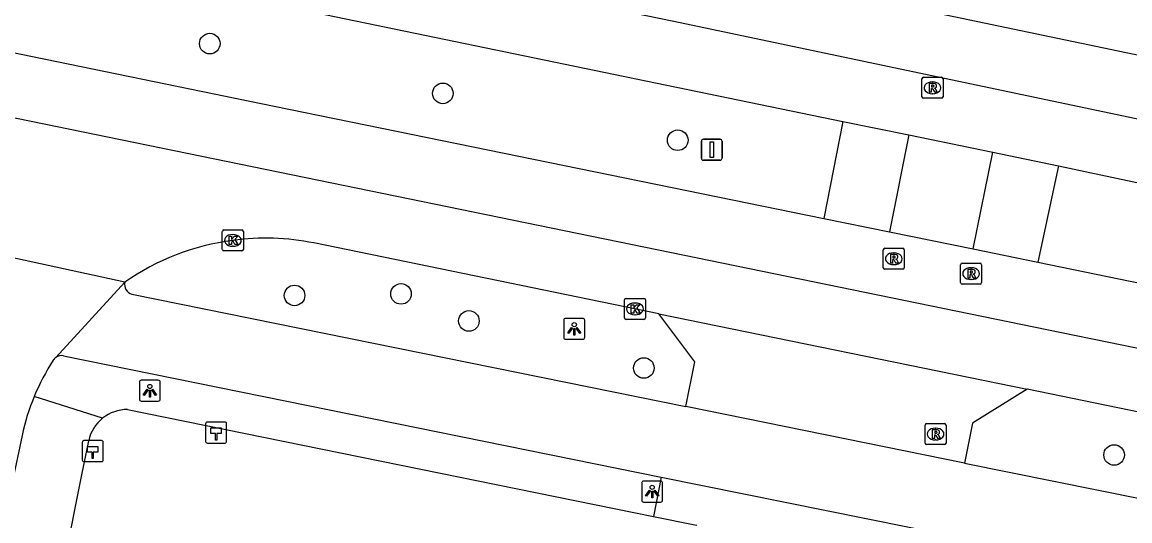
# Model space of a CAD drawing. Extents: x 157692 to 159670, y 381454 to 383289.
# Drawn here: x 158157 to 158209.7, y 382162.3 to 382186.1 of the extents above; entities that cross this region are included whole.
import ezdxf

# ---------------------------------------------------------------- set-up
doc = ezdxf.new("R2010")
doc.units = 0
for name, color, linetype in [('IMGEO_Boom', 7, 'Continuous'), ('IMGEO_Fietspad_gesloten', 7, 'Continuous'), ('IMGEO_Hectometerpaal', 7, 'Continuous'), ('IMGEO_Kolk', 7, 'Continuous'), ('IMGEO_Lichtpunt', 7, 'Continuous'), ('IMGEO_Rijbaan_lokaal_gesloten', 7, 'Continuous'), ('IMGEO_Rijbaan_lokaal_halfverhard', 7, 'Continuous'), ('IMGEO_Rijbaan_lokaal_open', 7, 'Continuous'), ('IMGEO_Rijbaan_regionaal_gesloten', 7, 'Continuous'), ('IMGEO_Rioolput', 7, 'Continuous'), ('IMGEO_Verkeersbordpaal', 7, 'Continuous'), ('IMGEO_Voetpad_open', 7, 'Continuous')]:
    doc.layers.add(name, color=color, linetype=linetype)

msp = doc.modelspace()

# ---------------------------------------------------------------- linework, layer by layer
at = {"layer": 'IMGEO_Boom'}
for centre in [(158165.967, 382185.042), (158177.05, 382182.675), (158188.222, 382180.446), (158169.998, 382173.065), (158175.062, 382173.138), (158178.291, 382171.853), (158186.61, 382169.614), (158208.977, 382165.478)]:
    msp.add_circle(centre, 0.489, dxfattribs=at)
at = {"layer": 'IMGEO_Fietspad_gesloten'}
for points in [[(158162.259, 382173.124), (158188.611, 382167.78)], [(158159.005, 382170.201), (158187.438, 382164.416)], [(158201.858, 382165.089), (158220.985, 382161.23)]]:
    msp.add_lwpolyline(points, dxfattribs=at)
for centre, radius, start, end in [((158162.41, 382173.597), 0.496, 168.2279, 252.3098), ((158158.915, 382169.752), 0.458, 78.7077, 126.2827)]:
    msp.add_arc(centre, radius, start, end, dxfattribs=at)
at = {"layer": 'IMGEO_Hectometerpaal'}
for p, q in [((158165.769, 382166.963), (158165.769, 382166.122)), ((158165.769, 382166.963), (158165.769, 382166.122)), ((158166.685, 382167.047), (158165.844, 382167.047)), ((158166.685, 382167.047), (158165.844, 382167.047)), ((158166.769, 382166.131), (158166.769, 382166.972)), ((158166.769, 382166.131), (158166.769, 382166.972)), ((158159.901, 382166.079), (158159.901, 382165.238)), ((158159.901, 382166.079), (158159.901, 382165.238)), ((158160.817, 382166.163), (158159.976, 382166.163)), ((158160.817, 382166.163), (158159.976, 382166.163)), ((158160.901, 382165.247), (158160.901, 382166.088)), ((158160.901, 382165.247), (158160.901, 382166.088)), ((158165.853, 382166.047), (158166.694, 382166.047)), ((158165.853, 382166.047), (158166.694, 382166.047)), ((158159.985, 382165.163), (158160.826, 382165.163)), ((158159.985, 382165.163), (158160.826, 382165.163))]:
    msp.add_line(p, q, dxfattribs=at)
for points in [[(158166.294, 382166.191), (158166.234, 382166.191), (158166.234, 382166.496), (158166.014, 382166.496), (158166.014, 382166.765), (158166.514, 382166.765), (158166.514, 382166.496), (158166.294, 382166.496), (158166.294, 382166.191)], [(158160.426, 382165.307), (158160.366, 382165.307), (158160.366, 382165.612), (158160.146, 382165.612), (158160.146, 382165.881), (158160.646, 382165.881), (158160.646, 382165.612), (158160.426, 382165.612), (158160.426, 382165.307)]]:
    msp.add_lwpolyline(points, dxfattribs=at)
for centre, start, end in [((158165.847, 382166.969), 92.4484, 184.2845), ((158165.847, 382166.969), 92.4484, 184.2845), ((158166.691, 382166.969), 2.4484, 94.2845), ((158166.691, 382166.969), 2.4484, 94.2845), ((158159.979, 382166.085), 92.4484, 184.2845), ((158159.979, 382166.085), 92.4484, 184.2845), ((158160.823, 382166.085), 2.4484, 94.2845), ((158160.823, 382166.085), 2.4484, 94.2845), ((158165.847, 382166.125), 182.4484, 274.2845), ((158165.847, 382166.125), 182.4484, 274.2845), ((158166.691, 382166.125), 272.4484, 4.2845), ((158166.691, 382166.125), 272.4484, 4.2845), ((158159.979, 382165.241), 182.4484, 274.2845), ((158159.979, 382165.241), 182.4484, 274.2845), ((158160.823, 382165.241), 272.4484, 4.2845), ((158160.823, 382165.241), 272.4484, 4.2845)]:
    msp.add_arc(centre, 0.0779, start, end, dxfattribs=at)
at = {"layer": 'IMGEO_Kolk'}
for p, q in [((158166.563, 382175.257), (158166.563, 382176.109)), ((158166.638, 382176.183), (158167.49, 382176.183)), ((158167.051, 382175.963), (158167.076, 382175.963)), ((158167.564, 382176.109), (158167.564, 382175.257)), ((158167.074, 382175.403), (158167.049, 382175.403)), ((158167.49, 382175.183), (158166.638, 382175.183)), ((158185.688, 382172), (158185.688, 382172.852)), ((158185.763, 382172.926), (158186.615, 382172.926)), ((158186.689, 382172.852), (158186.689, 382172)), ((158186.176, 382172.706), (158186.201, 382172.706)), ((158186.615, 382171.926), (158185.763, 382171.926)), ((158186.199, 382172.146), (158186.174, 382172.146))]:
    msp.add_line(p, q, dxfattribs=at)
for points in [[(158166.563, 382175.257), (158166.563, 382176.109)], [(158166.638, 382176.183), (158167.49, 382176.183)], [(158167.564, 382176.109), (158167.564, 382175.257)], [(158166.884, 382175.883), (158167.007, 382175.883), (158167.007, 382175.732), (158167.137, 382175.883), (158167.301, 382175.883), (158167.155, 382175.732), (158167.308, 382175.483), (158167.156, 382175.483), (158167.071, 382175.647), (158167.007, 382175.58), (158167.007, 382175.483), (158166.884, 382175.483), (158166.884, 382175.883)], [(158167.49, 382175.183), (158166.638, 382175.183)], [(158185.688, 382172), (158185.688, 382172.852)], [(158185.763, 382172.926), (158186.615, 382172.926)], [(158186.689, 382172.852), (158186.689, 382172)], [(158186.009, 382172.626), (158186.132, 382172.626), (158186.132, 382172.475), (158186.262, 382172.626), (158186.426, 382172.626), (158186.28, 382172.475), (158186.433, 382172.226), (158186.281, 382172.226), (158186.196, 382172.39), (158186.132, 382172.323), (158186.132, 382172.226), (158186.009, 382172.226), (158186.009, 382172.626)], [(158186.615, 382171.926), (158185.763, 382171.926)]]:
    msp.add_lwpolyline(points, dxfattribs=at)
for centre, start, end in [((158166.64, 382176.107), 91.552, 178.448), ((158166.64, 382176.107), 91.552, 178.448), ((158167.488, 382176.107), 1.552, 88.448), ((158167.488, 382176.107), 1.552, 88.448), ((158166.64, 382175.259), 181.552, 268.448), ((158166.64, 382175.259), 181.552, 268.448), ((158167.488, 382175.259), 271.552, 358.448), ((158167.488, 382175.259), 271.552, 358.448), ((158185.765, 382172.85), 91.552, 178.448), ((158185.765, 382172.85), 91.552, 178.448), ((158186.613, 382172.85), 1.552, 88.448), ((158186.613, 382172.85), 1.552, 88.448), ((158185.765, 382172.002), 181.552, 268.448), ((158185.765, 382172.002), 181.552, 268.448), ((158186.613, 382172.002), 271.552, 358.448), ((158186.613, 382172.002), 271.552, 358.448)]:
    msp.add_arc(centre, 0.0765, start, end, dxfattribs=at)
for centre, major_axis, ratio, start_param, end_param in [((158167.05, 382175.683), (-0.387, 0.002), 0.722429, 4.712389, 7.853982), ((158167.075, 382175.683), (-0.39, 0.002), 0.717154, 1.570796, 4.712389), ((158186.175, 382172.426), (-0.387, 0.002), 0.722429, 4.712389, 7.853982), ((158186.2, 382172.426), (-0.39, 0.002), 0.717154, 1.570796, 4.712389)]:
    msp.add_ellipse(centre, major_axis=major_axis, ratio=ratio, start_param=start_param, end_param=end_param, dxfattribs=at)
at = {"layer": 'IMGEO_Lichtpunt'}
for p, q in [((158182.801, 382171.881), (158182.801, 382171.074)), ((158182.801, 382171.881), (158182.801, 382171.074)), ((158183.703, 382171.976), (158182.895, 382171.976)), ((158183.703, 382171.976), (158182.895, 382171.976)), ((158183.797, 382171.074), (158183.797, 382171.881)), ((158183.797, 382171.074), (158183.797, 382171.881)), ((158182.895, 382170.98), (158183.703, 382170.98)), ((158182.895, 382170.98), (158183.703, 382170.98)), ((158162.617, 382168.941), (158162.617, 382168.134)), ((158162.617, 382168.941), (158162.617, 382168.134)), ((158163.519, 382169.036), (158162.711, 382169.036)), ((158163.519, 382169.036), (158162.711, 382169.036)), ((158163.613, 382168.134), (158163.613, 382168.941)), ((158163.613, 382168.134), (158163.613, 382168.941)), ((158162.711, 382168.04), (158163.519, 382168.04)), ((158162.711, 382168.04), (158163.519, 382168.04)), ((158186.507, 382164.14), (158186.507, 382163.333)), ((158186.507, 382164.14), (158186.507, 382163.333)), ((158187.409, 382164.235), (158186.601, 382164.235)), ((158187.409, 382164.235), (158186.601, 382164.235)), ((158187.503, 382163.333), (158187.503, 382164.14)), ((158187.503, 382163.333), (158187.503, 382164.14)), ((158186.601, 382163.239), (158187.409, 382163.239)), ((158186.601, 382163.239), (158187.409, 382163.239))]:
    msp.add_line(p, q, dxfattribs=at)
for points in [[(158183.175, 382171.545), (158183.214, 382171.517), (158183.026, 382171.255), (158182.988, 382171.282), (158183.175, 382171.545)], [(158183.277, 382171.497), (158183.324, 382171.497), (158183.324, 382171.175), (158183.277, 382171.175), (158183.277, 382171.497)], [(158183.387, 382171.517), (158183.425, 382171.544), (158183.612, 382171.282), (158183.573, 382171.254), (158183.387, 382171.517)], [(158162.991, 382168.605), (158163.03, 382168.577), (158162.842, 382168.315), (158162.804, 382168.342), (158162.991, 382168.605)], [(158163.093, 382168.557), (158163.14, 382168.557), (158163.14, 382168.235), (158163.093, 382168.235), (158163.093, 382168.557)], [(158163.203, 382168.577), (158163.241, 382168.604), (158163.428, 382168.342), (158163.389, 382168.314), (158163.203, 382168.577)], [(158186.881, 382163.804), (158186.92, 382163.776), (158186.732, 382163.514), (158186.694, 382163.541), (158186.881, 382163.804)], [(158187.093, 382163.776), (158187.131, 382163.803), (158187.318, 382163.541), (158187.279, 382163.513), (158187.093, 382163.776)], [(158186.983, 382163.756), (158187.03, 382163.756), (158187.03, 382163.434), (158186.983, 382163.434), (158186.983, 382163.756)]]:
    msp.add_lwpolyline(points, dxfattribs=at)
for centre in [(158183.3, 382171.679), (158163.116, 382168.739), (158187.006, 382163.938)]:
    msp.add_circle(centre, 0.0994, dxfattribs=at)
for centre, start, end in [((158182.895, 382171.881), 90, 180), ((158182.895, 382171.881), 90, 180), ((158183.703, 382171.881), 0, 90), ((158183.703, 382171.881), 0, 90), ((158182.895, 382171.074), 180, 270), ((158182.895, 382171.074), 180, 270), ((158183.703, 382171.074), 270, 0), ((158183.703, 382171.074), 270, 360), ((158162.711, 382168.941), 90, 180), ((158162.711, 382168.941), 90, 180), ((158163.519, 382168.941), 0, 90), ((158163.519, 382168.941), 0, 90), ((158162.711, 382168.134), 180, 270), ((158162.711, 382168.134), 180, 270), ((158163.519, 382168.134), 270, 0), ((158163.519, 382168.134), 270, 360), ((158186.601, 382164.14), 90, 180), ((158186.601, 382164.14), 90, 180), ((158187.409, 382164.14), 0, 90), ((158187.409, 382164.14), 0, 90), ((158186.601, 382163.333), 180, 270), ((158186.601, 382163.333), 180, 270), ((158187.409, 382163.333), 270, 0), ((158187.409, 382163.333), 270, 360)]:
    msp.add_arc(centre, 0.0946, start, end, dxfattribs=at)
at = {"layer": 'IMGEO_Rijbaan_lokaal_gesloten'}
for points in [[(158161.924, 382173.698), (158158.644, 382170.121)], [(158157.043, 382166.411), (158156.552, 382164.083), (158155.819, 382160.6)]]:
    msp.add_lwpolyline(points, dxfattribs=at)
for centre, radius, start, end in [((158158.915, 382169.751), 0.459, 126.1783, 149.1477), ((158167.386, 382164.235), 10.567, 147.0266, 157.5744), ((158167.408, 382164.215), 10.595, 157.5194, 168.0365)]:
    msp.add_arc(centre, radius, start, end, dxfattribs=at)
at = {"layer": 'IMGEO_Rijbaan_lokaal_halfverhard'}
for points in [[(158196.081, 382181.334), (158195.166, 382176.727)], [(158199.217, 382180.702), (158198.286, 382176.086)], [(158202.267, 382175.285), (158203.207, 382179.878)], [(158206.323, 382179.235), (158205.35, 382174.654)]]:
    msp.add_lwpolyline(points, dxfattribs=at)
at = {"layer": 'IMGEO_Rijbaan_lokaal_open'}
for points in [[(158188.611, 382167.78), (158189.033, 382169.906), (158187.319, 382172.195)], [(158204.843, 382168.616), (158202.239, 382166.987), (158201.858, 382165.089)], [(158201.858, 382165.089), (158188.611, 382167.78)], [(158187.438, 382164.416), (158187.071, 382162.556)], [(158187.438, 382164.416), (158201.188, 382161.648)], [(158187.071, 382162.556), (158189.038, 382162.157), (158189.135, 382162.137)]]:
    msp.add_lwpolyline(points, dxfattribs=at)
at = {"layer": 'IMGEO_Rijbaan_regionaal_gesloten'}
for points in [[(158343.515, 382152.527), (158327.525, 382155.488), (158318.888, 382157.281), (158300.095, 382161.181), (158268.722, 382167.572), (158256.931, 382169.996), (158249.098, 382171.701), (158237.46, 382174.557), (158225.893, 382177.689), (158214.463, 382180.529), (158188.034, 382186.098), (157930.794, 382238.814)], [(157925.243, 382226.645), (157933.19, 382224.57), (157944.252, 382221.934), (157952.268, 382220.278), (157960.705, 382218.534), (157972.663, 382216.316), (157984.656, 382214.298), (157988.349, 382213.708), (157992.778, 382213.101), (157996.273, 382212.623), (158008.566, 382210.941), (158012.613, 382210.388), (158016.646, 382209.742), (158020.135, 382209.234), (158024.234, 382208.503), (158031.467, 382207.214), (158206.473, 382171.3), (158336.056, 382144.815)], [(158012.828, 382218.933), (158142.514, 382192.31), (158170.978, 382186.516), (158185.711, 382183.483), (158196.081, 382181.334)], [(158032.032, 382210.191), (158142.008, 382187.625), (158169.033, 382182.066), (158195.166, 382176.727)], [(158188.223, 382189.088), (158216.981, 382183.063)], [(158196.081, 382181.334), (158199.217, 382180.702)], [(158199.217, 382180.702), (158203.207, 382179.878)], [(158203.207, 382179.878), (158206.323, 382179.235)], [(158206.323, 382179.235), (158215.125, 382177.352)], [(158161.924, 382173.698), (158146.009, 382177.152)], [(158195.166, 382176.727), (158198.286, 382176.086)], [(158198.286, 382176.086), (158202.267, 382175.285)], [(158187.319, 382172.195), (158170.92, 382175.562)], [(158202.267, 382175.285), (158205.35, 382174.654)], [(158205.35, 382174.654), (158214.208, 382172.83), (158236.448, 382168.3)], [(158187.319, 382172.195), (158204.843, 382168.616)], [(158216.08, 382166.299), (158204.843, 382168.616)]]:
    msp.add_lwpolyline(points, dxfattribs=at)
for centre, radius, start, end in [((158168.541, 382164.211), 11.567, 97.3367, 124.8951), ((158168.631, 382164.123), 11.666, 78.6853, 97.72)]:
    msp.add_arc(centre, radius, start, end, dxfattribs=at)
at = {"layer": 'IMGEO_Rioolput'}
for p, q in [((158199.837, 382182.515), (158199.837, 382183.367)), ((158199.912, 382183.441), (158200.764, 382183.441)), ((158200.838, 382183.367), (158200.838, 382182.515)), ((158200.325, 382183.221), (158200.35, 382183.221)), ((158200.764, 382182.441), (158199.912, 382182.441)), ((158200.348, 382182.661), (158200.323, 382182.661)), ((158197.996, 382174.385), (158197.996, 382175.237)), ((158198.071, 382175.311), (158198.923, 382175.311)), ((158198.484, 382175.091), (158198.509, 382175.091)), ((158198.997, 382175.237), (158198.997, 382174.385)), ((158198.507, 382174.531), (158198.482, 382174.531)), ((158201.675, 382173.677), (158201.675, 382174.529)), ((158201.75, 382174.603), (158202.602, 382174.603)), ((158202.163, 382174.383), (158202.188, 382174.383)), ((158202.676, 382174.529), (158202.676, 382173.677)), ((158198.923, 382174.311), (158198.071, 382174.311)), ((158202.186, 382173.823), (158202.161, 382173.823)), ((158202.602, 382173.603), (158201.75, 382173.603)), ((158200.057, 382166.974), (158200.909, 382166.974)), ((158199.982, 382166.048), (158199.982, 382166.9)), ((158200.47, 382166.754), (158200.495, 382166.754)), ((158200.983, 382166.9), (158200.983, 382166.048)), ((158200.909, 382165.974), (158200.057, 382165.974)), ((158200.493, 382166.194), (158200.468, 382166.194))]:
    msp.add_line(p, q, dxfattribs=at)
for points in [[(158199.837, 382182.515), (158199.837, 382183.367)], [(158199.912, 382183.441), (158200.764, 382183.441)], [(158200.838, 382183.367), (158200.838, 382182.515)], [(158200.426, 382183.139), (158200.174, 382183.141), (158200.174, 382182.741)], [(158200.174, 382182.741), (158200.298, 382182.741), (158200.298, 382182.903), (158200.309, 382182.903)], [(158200.352, 382183.06), (158200.298, 382183.06), (158200.298, 382182.979)], [(158200.298, 382182.979), (158200.35, 382182.979)], [(158200.356, 382182.874), (158200.427, 382182.741), (158200.567, 382182.741), (158200.502, 382182.867)], [(158200.764, 382182.441), (158199.912, 382182.441)], [(158197.996, 382174.385), (158197.996, 382175.237)], [(158198.071, 382175.311), (158198.923, 382175.311)], [(158198.585, 382175.009), (158198.333, 382175.011), (158198.333, 382174.611)], [(158198.511, 382174.93), (158198.457, 382174.93), (158198.457, 382174.849)], [(158198.457, 382174.849), (158198.509, 382174.849)], [(158198.997, 382175.237), (158198.997, 382174.385)], [(158198.333, 382174.611), (158198.457, 382174.611), (158198.457, 382174.773), (158198.468, 382174.773)], [(158198.515, 382174.744), (158198.586, 382174.611), (158198.726, 382174.611), (158198.661, 382174.737)], [(158201.675, 382173.677), (158201.675, 382174.529)], [(158201.75, 382174.603), (158202.602, 382174.603)], [(158202.676, 382174.529), (158202.676, 382173.677)], [(158198.923, 382174.311), (158198.071, 382174.311)], [(158202.264, 382174.301), (158202.012, 382174.303), (158202.012, 382173.903)], [(158202.012, 382173.903), (158202.136, 382173.903), (158202.136, 382174.065), (158202.147, 382174.065)], [(158202.19, 382174.222), (158202.136, 382174.222), (158202.136, 382174.141)], [(158202.136, 382174.141), (158202.188, 382174.141)], [(158202.194, 382174.036), (158202.265, 382173.903), (158202.405, 382173.903), (158202.34, 382174.029)], [(158202.602, 382173.603), (158201.75, 382173.603)], [(158200.057, 382166.974), (158200.909, 382166.974)], [(158199.982, 382166.048), (158199.982, 382166.9)], [(158200.571, 382166.672), (158200.319, 382166.674), (158200.319, 382166.274)], [(158200.319, 382166.274), (158200.443, 382166.274), (158200.443, 382166.436), (158200.454, 382166.436)], [(158200.497, 382166.593), (158200.443, 382166.593), (158200.443, 382166.512)], [(158200.443, 382166.512), (158200.495, 382166.512)], [(158200.983, 382166.9), (158200.983, 382166.048)], [(158200.909, 382165.974), (158200.057, 382165.974)], [(158200.501, 382166.407), (158200.572, 382166.274), (158200.712, 382166.274), (158200.647, 382166.4)]]:
    msp.add_lwpolyline(points, dxfattribs=at)
for centre, radius, start, end in [((158199.914, 382183.365), 0.0765, 91.552, 178.448), ((158199.914, 382183.365), 0.0765, 91.552, 178.448), ((158200.762, 382183.365), 0.0765, 1.552, 88.448), ((158200.762, 382183.365), 0.0765, 1.552, 88.448), ((158200.308, 382182.85), 0.0533, 26.0293, 88.6989), ((158200.334, 382183.168), 0.19, 274.7715, 282.9687), ((158200.358, 382182.964), 0.0964, 77.0061, 93.1865), ((158200.372, 382183.021), 0.0378, 276.6634, 79.6772), ((158200.425, 382183.029), 0.109, 350.3612, 89.416), ((158200.423, 382183.029), 0.112, 277.5842, 350.9817), ((158200.407, 382182.814), 0.108, 29.5134, 73.7905), ((158199.914, 382182.517), 0.0765, 181.552, 268.448), ((158199.914, 382182.517), 0.0765, 181.552, 268.448), ((158200.762, 382182.517), 0.0765, 271.552, 358.448), ((158200.762, 382182.517), 0.0765, 271.552, 358.448), ((158198.073, 382175.235), 0.0765, 91.552, 178.448), ((158198.073, 382175.235), 0.0765, 91.552, 178.448), ((158198.493, 382175.038), 0.19, 274.7715, 282.9687), ((158198.517, 382174.834), 0.0964, 77.0061, 93.1865), ((158198.531, 382174.891), 0.0378, 276.6634, 79.6772), ((158198.584, 382174.899), 0.109, 350.3612, 89.416), ((158198.582, 382174.899), 0.112, 277.5842, 350.9817), ((158198.921, 382175.235), 0.0765, 1.552, 88.448), ((158198.921, 382175.235), 0.0765, 1.552, 88.448), ((158198.073, 382174.387), 0.0765, 181.552, 268.448), ((158198.073, 382174.387), 0.0765, 181.552, 268.448), ((158198.467, 382174.72), 0.0533, 26.0293, 88.6989), ((158198.566, 382174.684), 0.108, 29.5134, 73.7905), ((158198.921, 382174.387), 0.0765, 271.552, 358.448), ((158198.921, 382174.387), 0.0765, 271.552, 358.448), ((158201.752, 382174.527), 0.0765, 91.552, 178.448), ((158201.752, 382174.527), 0.0765, 91.552, 178.448), ((158202.6, 382174.527), 0.0765, 1.552, 88.448), ((158202.6, 382174.527), 0.0765, 1.552, 88.448), ((158202.146, 382174.012), 0.0533, 26.0293, 88.6989), ((158202.172, 382174.33), 0.19, 274.7715, 282.9687), ((158202.196, 382174.126), 0.0964, 77.0061, 93.1865), ((158202.21, 382174.183), 0.0378, 276.6634, 79.6772), ((158202.263, 382174.191), 0.109, 350.3612, 89.416), ((158202.261, 382174.191), 0.112, 277.5842, 350.9817), ((158202.245, 382173.976), 0.108, 29.5134, 73.7905), ((158201.752, 382173.679), 0.0765, 181.552, 268.448), ((158201.752, 382173.679), 0.0765, 181.552, 268.448), ((158202.6, 382173.679), 0.0765, 271.552, 358.448), ((158202.6, 382173.679), 0.0765, 271.552, 358.448), ((158200.059, 382166.898), 0.0765, 91.552, 178.448), ((158200.059, 382166.898), 0.0765, 91.552, 178.448), ((158200.907, 382166.898), 0.0765, 1.552, 88.448), ((158200.907, 382166.898), 0.0765, 1.552, 88.448), ((158200.453, 382166.383), 0.0533, 26.0293, 88.6989), ((158200.479, 382166.701), 0.19, 274.7715, 282.9687), ((158200.503, 382166.497), 0.0964, 77.0061, 93.1865), ((158200.517, 382166.554), 0.0378, 276.6634, 79.6772), ((158200.57, 382166.562), 0.109, 350.3612, 89.416), ((158200.568, 382166.562), 0.112, 277.5842, 350.9817), ((158200.552, 382166.347), 0.108, 29.5134, 73.7905), ((158200.059, 382166.05), 0.0765, 181.552, 268.448), ((158200.059, 382166.05), 0.0765, 181.552, 268.448), ((158200.907, 382166.05), 0.0765, 271.552, 358.448), ((158200.907, 382166.05), 0.0765, 271.552, 358.448)]:
    msp.add_arc(centre, radius, start, end, dxfattribs=at)
for centre, major_axis, ratio, start_param, end_param in [((158200.324, 382182.941), (-0.387, 0.002), 0.722429, 4.712389, 7.853982), ((158200.349, 382182.941), (-0.39, 0.002), 0.717154, 1.570796, 4.712389), ((158198.483, 382174.811), (-0.387, 0.002), 0.722429, 4.712389, 7.853982), ((158198.508, 382174.811), (-0.39, 0.002), 0.717154, 1.570796, 4.712389), ((158202.162, 382174.103), (-0.387, 0.002), 0.722429, 4.712389, 7.853982), ((158202.187, 382174.103), (-0.39, 0.002), 0.717154, 1.570796, 4.712389), ((158200.469, 382166.474), (-0.387, 0.002), 0.722429, 4.712389, 7.853982), ((158200.494, 382166.474), (-0.39, 0.002), 0.717154, 1.570796, 4.712389)]:
    msp.add_ellipse(centre, major_axis=major_axis, ratio=ratio, start_param=start_param, end_param=end_param, dxfattribs=at)
at = {"layer": 'IMGEO_Verkeersbordpaal'}
for p, q in [((158189.345, 382179.597), (158189.345, 382180.397)), ((158189.345, 382180.397), (158189.345, 382179.597)), ((158189.445, 382180.497), (158190.235, 382180.497)), ((158190.235, 382180.497), (158189.445, 382180.497)), ((158190.335, 382180.397), (158190.335, 382179.597)), ((158190.335, 382179.597), (158190.335, 382180.397)), ((158190.235, 382179.497), (158189.445, 382179.497)), ((158189.445, 382179.497), (158190.235, 382179.497))]:
    msp.add_line(p, q, dxfattribs=at)
msp.add_lwpolyline([(158189.765, 382180.372), (158189.915, 382180.372), (158189.915, 382179.622), (158189.765, 382179.622), (158189.765, 382180.372)], dxfattribs=at)
for centre, start, end in [((158189.445, 382180.397), 90, 180), ((158189.445, 382180.397), 90, 180), ((158190.235, 382180.397), 0, 90), ((158190.235, 382180.397), 360, 90), ((158189.445, 382179.597), 180, 270), ((158189.445, 382179.597), 180, 270), ((158190.235, 382179.597), 270, 0), ((158190.235, 382179.597), 270, 0)]:
    msp.add_arc(centre, 0.1, start, end, dxfattribs=at)
at = {"layer": 'IMGEO_Voetpad_open'}
for points in [[(158160.87, 382167.228), (158157.618, 382168.266)], [(158162.06, 382167.641), (158187.071, 382162.556)], [(158157.48, 382152.512), (158159.868, 382164.457), (158160.207, 382166.157)]]:
    msp.add_lwpolyline(points, dxfattribs=at)
for centre, radius, start, end in [((158162.046, 382165.761), 1.88, 89.5664, 128.7132), ((158162.04, 382165.763), 1.875, 128.6177, 167.8633)]:
    msp.add_arc(centre, radius, start, end, dxfattribs=at)

doc.saveas('drawing.dxf')
